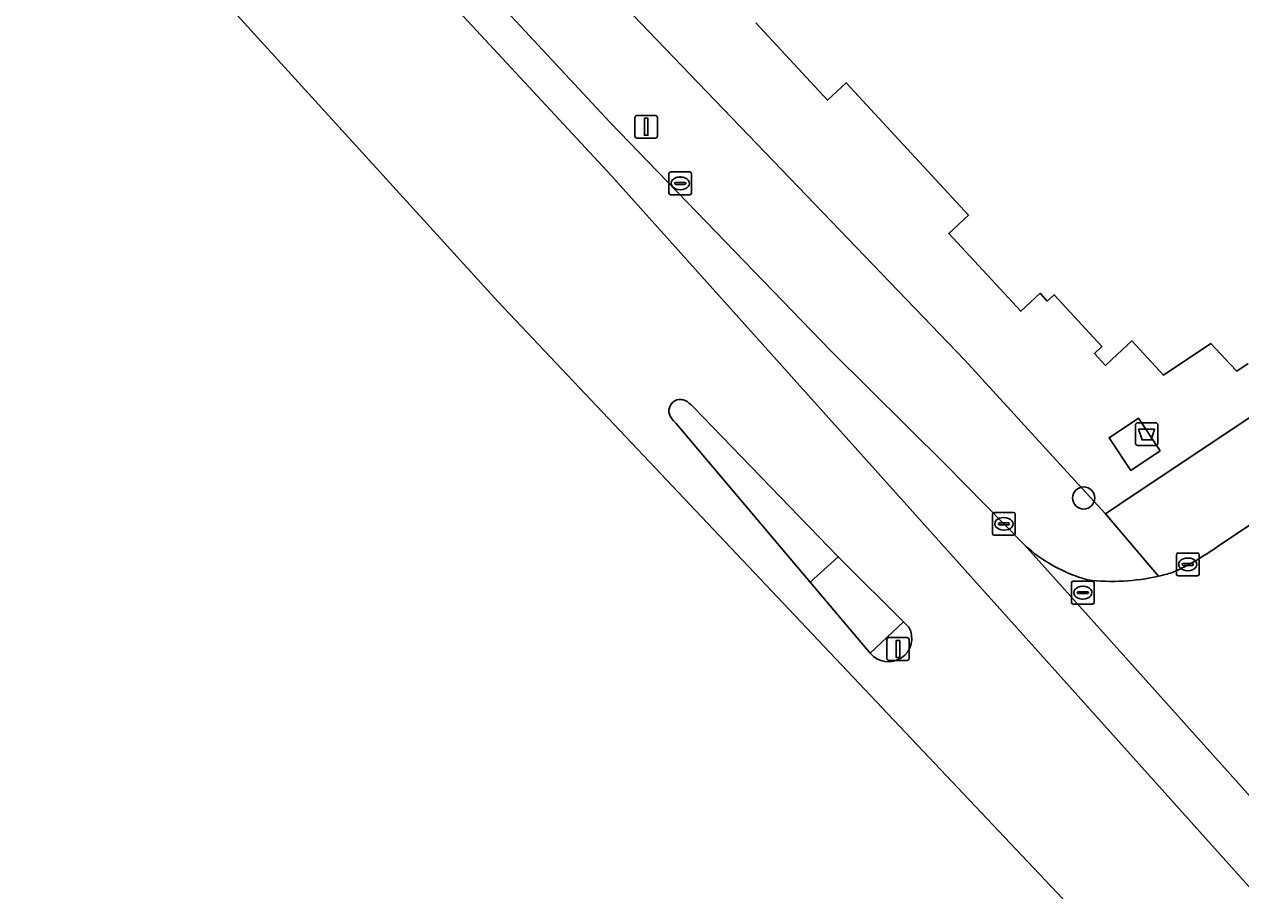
# Model space of a CAD drawing. Extents: x 161087 to 161926, y 382572 to 383873.
# Drawn here: x 161601.8 to 161655.3, y 382646 to 382684.1 of the extents above; entities that cross this region are included whole.
import ezdxf

# ---------------------------------------------------------------- set-up
doc = ezdxf.new("R2010")
doc.units = 0
for name, color, linetype in [('IMGEO_Afval_apart_plaats', 7, 'Continuous'), ('IMGEO_Boom', 7, 'Continuous'), ('IMGEO_Erf', 7, 'Continuous'), ('IMGEO_Kolk', 7, 'Continuous'), ('IMGEO_Lichtmast', 7, 'Continuous'), ('IMGEO_Pand', 7, 'Continuous'), ('IMGEO_Rijbaan_lokaal_gesloten', 7, 'Continuous'), ('IMGEO_Rijbaan_lokaal_open', 7, 'Continuous'), ('IMGEO_Rioolput', 7, 'Continuous'), ('IMGEO_Verkeerseiland_open', 7, 'Continuous'), ('IMGEO_Voetpad_gesloten', 7, 'Continuous'), ('IMGEO_Voetpad_open', 7, 'Continuous')]:
    doc.layers.add(name, color=color, linetype=linetype)

msp = doc.modelspace()

# ---------------------------------------------------------------- linework, layer by layer
at = {"layer": 'IMGEO_Afval_apart_plaats'}
for p, q in [((161650.686, 382665.711), (161650.686, 382666.511)), ((161650.686, 382666.511), (161650.686, 382665.711)), ((161650.786, 382666.611), (161651.576, 382666.611)), ((161651.576, 382666.611), (161650.786, 382666.611)), ((161651.676, 382666.511), (161651.676, 382665.711)), ((161651.676, 382665.711), (161651.676, 382666.511)), ((161651.576, 382665.611), (161650.786, 382665.611)), ((161650.786, 382665.611), (161651.576, 382665.611))]:
    msp.add_line(p, q, dxfattribs=at)
msp.add_lwpolyline([(161650.829, 382666.325), (161651.533, 382666.325), (161651.384, 382665.855), (161650.978, 382665.855), (161650.829, 382666.325)], dxfattribs=at)
for centre, start, end in [((161650.786, 382666.511), 90, 180), ((161650.786, 382666.511), 90, 180), ((161651.576, 382666.511), 0, 90), ((161651.576, 382666.511), 360, 90), ((161650.786, 382665.711), 180, 270), ((161650.786, 382665.711), 180, 270), ((161651.576, 382665.711), 270, 0), ((161651.576, 382665.711), 270, 0)]:
    msp.add_arc(centre, 0.1, start, end, dxfattribs=at)
at = {"layer": 'IMGEO_Boom'}
msp.add_circle((161648.412, 382663.301), 0.489, dxfattribs=at)
at = {"layer": 'IMGEO_Erf'}
for points in [[(161573.649, 382745.916), (161575.439, 382743.417), (161575.924, 382742.835), (161583.433, 382734.169), (161584.982, 382732.778), (161585.192, 382732.858), (161589.562, 382727.999), (161609.424, 382705.975), (161609.305, 382705.895), (161625.238, 382688.024), (161643.165, 382669.38), (161647.852, 382664.262), (161649.374, 382662.6), (161650.008, 382663.023), (161699.247, 382695.877)], [(161655.654, 382669.221), (161655.143, 382668.881), (161654.854, 382669.193), (161654.012, 382670.104), (161651.92, 382668.71), (161650.536, 382670.209), (161649.667, 382669.406), (161649.371, 382669.133), (161648.883, 382669.662), (161649.214, 382669.968), (161647.111, 382672.244), (161646.807, 382671.963), (161646.491, 382672.304), (161645.64, 382671.518), (161642.476, 382674.942), (161643.346, 382675.746), (161637.965, 382681.571), (161637.133, 382680.802), (161633.986, 382684.208)]]:
    msp.add_lwpolyline(points, dxfattribs=at)
msp.add_lwpolyline([(161651.78, 382665.38), (161650.485, 382664.516), (161649.527, 382665.952), (161650.822, 382666.816)], close=True, dxfattribs=at)
at = {"layer": 'IMGEO_Kolk'}
for p, q in [((161630.231, 382677.642), (161631.083, 382677.642)), ((161630.156, 382676.716), (161630.156, 382677.568)), ((161630.415, 382677.136), (161630.415, 382677.148)), ((161630.853, 382677.099), (161630.455, 382677.099)), ((161630.458, 382677.185), (161630.856, 382677.185)), ((161630.644, 382677.422), (161630.669, 382677.422)), ((161630.899, 382677.148), (161630.899, 382677.136)), ((161631.157, 382677.568), (161631.157, 382676.716)), ((161631.083, 382676.642), (161630.231, 382676.642)), ((161630.667, 382676.862), (161630.642, 382676.862)), ((161644.473, 382662.663), (161645.325, 382662.663)), ((161644.398, 382661.737), (161644.398, 382662.589)), ((161644.657, 382662.157), (161644.657, 382662.169)), ((161645.095, 382662.12), (161644.697, 382662.12)), ((161644.7, 382662.206), (161645.098, 382662.206)), ((161644.886, 382662.443), (161644.911, 382662.443)), ((161645.141, 382662.169), (161645.141, 382662.157)), ((161645.399, 382662.589), (161645.399, 382661.737)), ((161645.325, 382661.663), (161644.473, 382661.663)), ((161644.909, 382661.883), (161644.884, 382661.883)), ((161652.491, 382659.954), (161652.491, 382660.806)), ((161652.566, 382660.88), (161653.418, 382660.88)), ((161652.979, 382660.66), (161653.004, 382660.66)), ((161653.492, 382660.806), (161653.492, 382659.954)), ((161652.75, 382660.374), (161652.75, 382660.386)), ((161653.188, 382660.337), (161652.79, 382660.337)), ((161652.793, 382660.423), (161653.191, 382660.423)), ((161653.002, 382660.1), (161652.977, 382660.1)), ((161653.234, 382660.386), (161653.234, 382660.374)), ((161653.418, 382659.88), (161652.566, 382659.88))]:
    msp.add_line(p, q, dxfattribs=at)
for points in [[(161630.231, 382677.642), (161631.083, 382677.642)], [(161630.156, 382676.716), (161630.156, 382677.568)], [(161631.157, 382677.568), (161631.157, 382676.716)], [(161631.083, 382676.642), (161630.231, 382676.642)], [(161644.473, 382662.663), (161645.325, 382662.663)], [(161644.398, 382661.737), (161644.398, 382662.589)], [(161645.399, 382662.589), (161645.399, 382661.737)], [(161645.325, 382661.663), (161644.473, 382661.663)], [(161652.491, 382659.954), (161652.491, 382660.806)], [(161652.566, 382660.88), (161653.418, 382660.88)], [(161653.492, 382660.806), (161653.492, 382659.954)], [(161653.418, 382659.88), (161652.566, 382659.88)]]:
    msp.add_lwpolyline(points, dxfattribs=at)
for centre, radius, start, end in [((161630.233, 382677.566), 0.0765, 91.552, 178.448), ((161630.233, 382677.566), 0.0765, 91.552, 178.448), ((161631.081, 382677.566), 0.0765, 1.552, 88.448), ((161631.081, 382677.566), 0.0765, 1.552, 88.448), ((161630.455, 382677.145), 0.0403, 85.8775, 175.7526), ((161630.452, 382677.135), 0.0366, 178.938, 274.7102), ((161630.856, 382677.142), 0.043, 264.8664, 352.4533), ((161630.86, 382677.147), 0.0386, 1.7309, 96.639), ((161630.233, 382676.718), 0.0765, 181.552, 268.448), ((161630.233, 382676.718), 0.0765, 181.552, 268.448), ((161631.081, 382676.718), 0.0765, 271.552, 358.448), ((161631.081, 382676.718), 0.0765, 271.552, 358.448), ((161644.475, 382662.587), 0.0765, 91.552, 178.448), ((161644.475, 382662.587), 0.0765, 91.552, 178.448), ((161645.323, 382662.587), 0.0765, 1.552, 88.448), ((161645.323, 382662.587), 0.0765, 1.552, 88.448), ((161644.697, 382662.166), 0.0403, 85.8775, 175.7526), ((161644.694, 382662.156), 0.0366, 178.938, 274.7102), ((161645.098, 382662.163), 0.043, 264.8664, 352.4533), ((161645.102, 382662.168), 0.0386, 1.7309, 96.639), ((161644.475, 382661.739), 0.0765, 181.552, 268.448), ((161644.475, 382661.739), 0.0765, 181.552, 268.448), ((161645.323, 382661.739), 0.0765, 271.552, 358.448), ((161645.323, 382661.739), 0.0765, 271.552, 358.448), ((161652.568, 382660.804), 0.0765, 91.552, 178.448), ((161652.568, 382660.804), 0.0765, 91.552, 178.448), ((161653.416, 382660.804), 0.0765, 1.552, 88.448), ((161653.416, 382660.804), 0.0765, 1.552, 88.448), ((161652.79, 382660.383), 0.0403, 85.8775, 175.7526), ((161652.787, 382660.373), 0.0366, 178.938, 274.7102), ((161653.191, 382660.38), 0.043, 264.8664, 352.4533), ((161653.195, 382660.385), 0.0386, 1.7309, 96.639), ((161652.568, 382659.956), 0.0765, 181.552, 268.448), ((161652.568, 382659.956), 0.0765, 181.552, 268.448), ((161653.416, 382659.956), 0.0765, 271.552, 358.448), ((161653.416, 382659.956), 0.0765, 271.552, 358.448)]:
    msp.add_arc(centre, radius, start, end, dxfattribs=at)
for centre, major_axis, ratio, start_param, end_param in [((161630.643, 382677.142), (-0.387, 0.002), 0.722429, 4.712389, 7.853982), ((161630.668, 382677.142), (-0.39, 0.002), 0.717154, 1.570796, 4.712389), ((161644.885, 382662.163), (-0.387, 0.002), 0.722429, 4.712389, 7.853982), ((161644.91, 382662.163), (-0.39, 0.002), 0.717154, 1.570796, 4.712389), ((161652.978, 382660.38), (-0.387, 0.002), 0.722429, 4.712389, 7.853982), ((161653.003, 382660.38), (-0.39, 0.002), 0.717154, 1.570796, 4.712389)]:
    msp.add_ellipse(centre, major_axis=major_axis, ratio=ratio, start_param=start_param, end_param=end_param, dxfattribs=at)
at = {"layer": 'IMGEO_Lichtmast'}
for p, q in [((161628.664, 382679.233), (161628.664, 382680.033)), ((161628.664, 382680.033), (161628.664, 382679.233)), ((161628.764, 382680.133), (161629.554, 382680.133)), ((161629.554, 382680.133), (161628.764, 382680.133)), ((161629.654, 382680.033), (161629.654, 382679.233)), ((161629.654, 382679.233), (161629.654, 382680.033)), ((161629.554, 382679.133), (161628.764, 382679.133)), ((161628.764, 382679.133), (161629.554, 382679.133)), ((161639.743, 382656.256), (161639.743, 382657.056)), ((161639.743, 382657.056), (161639.743, 382656.256)), ((161639.843, 382657.156), (161640.633, 382657.156)), ((161640.633, 382657.156), (161639.843, 382657.156)), ((161640.733, 382657.056), (161640.733, 382656.256)), ((161640.733, 382656.256), (161640.733, 382657.056)), ((161640.633, 382656.156), (161639.843, 382656.156)), ((161639.843, 382656.156), (161640.633, 382656.156))]:
    msp.add_line(p, q, dxfattribs=at)
for points in [[(161629.084, 382680.008), (161629.234, 382680.008), (161629.234, 382679.258), (161629.084, 382679.258), (161629.084, 382680.008)], [(161640.163, 382657.031), (161640.313, 382657.031), (161640.313, 382656.281), (161640.163, 382656.281), (161640.163, 382657.031)]]:
    msp.add_lwpolyline(points, dxfattribs=at)
for centre, start, end in [((161628.764, 382680.033), 90, 180), ((161628.764, 382680.033), 90, 180), ((161629.554, 382680.033), 0, 90), ((161629.554, 382680.033), 360, 90), ((161628.764, 382679.233), 180, 270), ((161628.764, 382679.233), 180, 270), ((161629.554, 382679.233), 270, 0), ((161629.554, 382679.233), 270, 0), ((161639.843, 382657.056), 90, 180), ((161639.843, 382657.056), 90, 180), ((161640.633, 382657.056), 0, 90), ((161640.633, 382657.056), 360, 90), ((161639.843, 382656.256), 180, 270), ((161639.843, 382656.256), 180, 270), ((161640.633, 382656.256), 270, 0), ((161640.633, 382656.256), 270, 0)]:
    msp.add_arc(centre, 0.1, start, end, dxfattribs=at)
at = {"layer": 'IMGEO_Pand'}
msp.add_lwpolyline([(161633.986, 382684.208), (161637.133, 382680.802), (161637.965, 382681.571), (161643.346, 382675.746), (161642.476, 382674.942), (161645.64, 382671.518), (161646.491, 382672.304), (161646.807, 382671.963), (161647.111, 382672.244), (161649.214, 382669.968), (161648.883, 382669.662), (161649.371, 382669.133), (161649.667, 382669.406), (161650.536, 382670.209), (161651.92, 382668.71), (161654.012, 382670.104), (161654.854, 382669.193), (161655.143, 382668.881), (161655.654, 382669.221)], dxfattribs=at)
at = {"layer": 'IMGEO_Rijbaan_lokaal_gesloten'}
for points in [[(161563.602, 382736.77), (161592.087, 382705.487), (161622.627, 382671.947), (161661.586, 382630.771), (161701.238, 382588.176), (161728.827, 382571.874), (161779.525, 382578.285), (161779.123, 382582.55), (161766.2, 382581.371), (161761.033, 382580.909)], [(161645.804, 382661.238), (161642.351, 382664.758), (161637.265, 382669.796), (161627.567, 382679.823), (161618.288, 382689.808), (161609.858, 382699.184), (161593.448, 382717.185), (161584.083, 382727.396), (161580.691, 382731.313), (161580.138, 382731.973), (161578.104, 382734.877), (161576.275, 382733.561)], [(161582.233, 382726.427), (161583.729, 382724.844), (161586.909, 382721.287), (161627.635, 382677.479), (161643.825, 382659.427), (161680.185, 382618.886)], [(161709.816, 382586.053), (161680.185, 382618.886), (161643.825, 382659.427), (161627.635, 382677.479), (161586.909, 382721.287), (161583.729, 382724.844), (161582.233, 382726.427)], [(161631.04, 382667.479), (161631.102, 382667.426), (161631.221, 382667.309), (161637.609, 382660.714), (161637.772, 382660.556)], [(161639.021, 382656.473), (161636.372, 382659.601), (161630.458, 382666.586), (161630.349, 382666.709), (161630.298, 382666.773), (161630.269, 382666.812)], [(161658.558, 382647.024), (161645.804, 382661.238)], [(161637.772, 382660.556), (161640.478, 382657.857), (161640.721, 382657.615)]]:
    msp.add_lwpolyline(points, dxfattribs=at)
for centre, radius, start, end in [((161630.669, 382667.129), 0.51, 43.3375, 218.3893), ((161639.819, 382657.122), 1.028, 219.1055, 28.6781)]:
    msp.add_arc(centre, radius, start, end, dxfattribs=at)
at = {"layer": 'IMGEO_Rijbaan_lokaal_open'}
for points in [[(161655.686, 382662.094), (161654.342, 382661.196)], [(161645.804, 382661.238), (161658.558, 382647.024)]]:
    msp.add_lwpolyline(points, dxfattribs=at)
for centre, radius, start, end in [((161650.369, 382666.2), 6.742, 227.3887, 254.6597), ((161647.618, 382670.467), 11.453, 294.1911, 305.9528), ((161649.537, 382669.325), 9.71, 282.8883, 286.5988), ((161649.675, 382668.799), 9.166, 263.1686, 282.7798)]:
    msp.add_arc(centre, radius, start, end, dxfattribs=at)
at = {"layer": 'IMGEO_Rioolput'}
for p, q in [((161647.873, 382658.71), (161647.873, 382659.562)), ((161647.948, 382659.636), (161648.8, 382659.636)), ((161648.874, 382659.562), (161648.874, 382658.71)), ((161648.132, 382659.13), (161648.132, 382659.142)), ((161648.57, 382659.093), (161648.172, 382659.093)), ((161648.175, 382659.179), (161648.573, 382659.179)), ((161648.361, 382659.416), (161648.386, 382659.416)), ((161648.616, 382659.142), (161648.616, 382659.13)), ((161648.8, 382658.636), (161647.948, 382658.636)), ((161648.384, 382658.856), (161648.359, 382658.856))]:
    msp.add_line(p, q, dxfattribs=at)
for points in [[(161647.873, 382658.71), (161647.873, 382659.562)], [(161647.948, 382659.636), (161648.8, 382659.636)], [(161648.874, 382659.562), (161648.874, 382658.71)], [(161648.8, 382658.636), (161647.948, 382658.636)]]:
    msp.add_lwpolyline(points, dxfattribs=at)
for centre, radius, start, end in [((161647.95, 382659.56), 0.0765, 91.552, 178.448), ((161647.95, 382659.56), 0.0765, 91.552, 178.448), ((161648.798, 382659.56), 0.0765, 1.552, 88.448), ((161648.798, 382659.56), 0.0765, 1.552, 88.448), ((161648.172, 382659.139), 0.0403, 85.8775, 175.7526), ((161648.169, 382659.129), 0.0366, 178.938, 274.7102), ((161648.573, 382659.136), 0.043, 264.8664, 352.4533), ((161648.577, 382659.141), 0.0386, 1.7309, 96.639), ((161647.95, 382658.712), 0.0765, 181.552, 268.448), ((161647.95, 382658.712), 0.0765, 181.552, 268.448), ((161648.798, 382658.712), 0.0765, 271.552, 358.448), ((161648.798, 382658.712), 0.0765, 271.552, 358.448)]:
    msp.add_arc(centre, radius, start, end, dxfattribs=at)
for centre, major_axis, ratio, start_param, end_param in [((161648.36, 382659.136), (-0.387, 0.002), 0.722429, 4.712389, 7.853982), ((161648.385, 382659.136), (-0.39, 0.002), 0.717154, 1.570796, 4.712389)]:
    msp.add_ellipse(centre, major_axis=major_axis, ratio=ratio, start_param=start_param, end_param=end_param, dxfattribs=at)
at = {"layer": 'IMGEO_Verkeerseiland_open'}
for points in [[(161631.221, 382667.309), (161631.102, 382667.426), (161631.04, 382667.479)], [(161630.269, 382666.812), (161630.298, 382666.773), (161630.349, 382666.709), (161630.458, 382666.586), (161636.372, 382659.601), (161637.609, 382660.714), (161631.221, 382667.309)], [(161640.721, 382657.615), (161640.478, 382657.857), (161639.021, 382656.473)]]:
    msp.add_lwpolyline(points, dxfattribs=at)
for centre, radius, start, end in [((161630.669, 382667.129), 0.51, 43.3375, 218.3893), ((161639.819, 382657.122), 1.028, 219.1055, 28.6781)]:
    msp.add_arc(centre, radius, start, end, dxfattribs=at)
at = {"layer": 'IMGEO_Voetpad_gesloten'}
msp.add_lwpolyline([(161651.78, 382665.38), (161650.822, 382666.816), (161649.527, 382665.952), (161650.485, 382664.516)], close=True, dxfattribs=at)
at = {"layer": 'IMGEO_Voetpad_open'}
for points in [[(161585.192, 382732.858), (161584.982, 382732.778), (161583.433, 382734.169), (161575.924, 382742.835), (161575.439, 382743.417), (161573.649, 382745.916), (161571.694, 382744.598), (161573.766, 382741.336), (161578.104, 382734.877), (161580.138, 382731.973), (161580.691, 382731.313), (161584.083, 382727.396), (161593.448, 382717.185), (161609.858, 382699.184), (161618.288, 382689.808), (161627.567, 382679.823), (161637.265, 382669.796), (161642.351, 382664.758), (161645.804, 382661.238)], [(161651.703, 382659.86), (161649.374, 382662.6), (161647.852, 382664.262), (161643.165, 382669.38), (161625.238, 382688.024), (161609.305, 382705.895), (161609.424, 382705.975), (161589.562, 382727.999), (161585.192, 382732.858)], [(161713.52, 382710.932), (161700.929, 382702.454), (161703.457, 382698.746), (161699.247, 382695.877), (161650.008, 382663.023), (161649.374, 382662.6), (161651.703, 382659.86)], [(161654.342, 382661.196), (161655.686, 382662.094), (161658.586, 382664.031), (161660.57, 382665.356)]]:
    msp.add_lwpolyline(points, dxfattribs=at)
msp.add_lwpolyline([(161637.772, 382660.556), (161637.609, 382660.714), (161636.372, 382659.601), (161639.021, 382656.473), (161640.478, 382657.857)], close=True, dxfattribs=at)
for centre, radius, start, end in [((161650.369, 382666.2), 6.742, 227.3887, 254.6597), ((161647.618, 382670.467), 11.453, 294.1911, 305.9528), ((161649.537, 382669.325), 9.71, 282.8883, 286.5988), ((161649.675, 382668.799), 9.166, 263.1686, 282.7798)]:
    msp.add_arc(centre, radius, start, end, dxfattribs=at)

doc.saveas('drawing.dxf')
